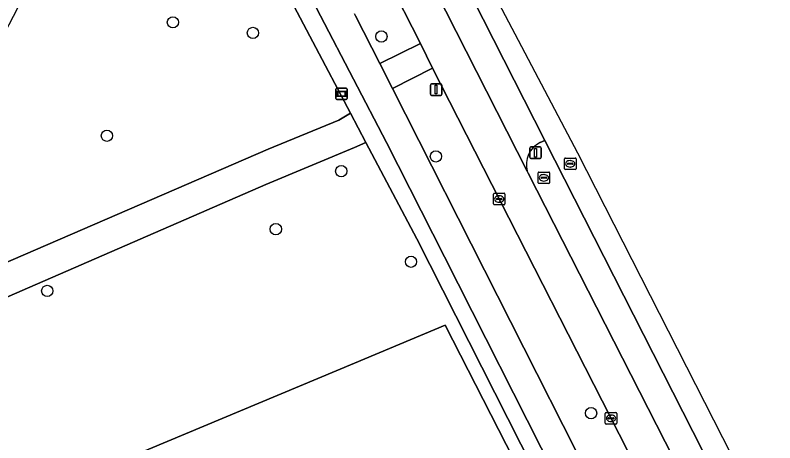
# Model space of a CAD drawing. Extents: x 162417 to 163722, y 384268 to 385417.
# Drawn here: x 163470.5 to 163536.5, y 385085.6 to 385122.8 of the extents above; entities that cross this region are included whole.
import ezdxf

# ---------------------------------------------------------------- set-up
doc = ezdxf.new("R2010")
doc.units = 0
for name, color, linetype in [('IMGEO_Berm_groen', 7, 'Continuous'), ('IMGEO_Boom', 7, 'Continuous'), ('IMGEO_Erf', 7, 'Continuous'), ('IMGEO_Fietspad_open', 7, 'Continuous'), ('IMGEO_Groenvoorziening', 7, 'Continuous'), ('IMGEO_Kolk', 7, 'Continuous'), ('IMGEO_Lichtmast', 7, 'Continuous'), ('IMGEO_Loofbos', 7, 'Continuous'), ('IMGEO_Rijbaan_lokaal_gesloten', 7, 'Continuous'), ('IMGEO_Rioolput', 7, 'Continuous'), ('IMGEO_Verkeersbordpaal', 7, 'Continuous'), ('IMGEO_Voetpad_halfverhard', 7, 'Continuous'), ('IMGEO_Voetpad_open', 7, 'Continuous'), ('IMGEO_Wegwijzer', 7, 'Continuous')]:
    doc.layers.add(name, color=color, linetype=linetype)

msp = doc.modelspace()

# ---------------------------------------------------------------- linework, layer by layer
at = {"layer": 'IMGEO_Berm_groen'}
for points in [[(163500, 385122.897), (163500.095, 385122.705), (163502.2, 385118.57), (163505.717, 385120.314), (163500, 385131.58), (163499.507, 385132.551)], [(163506.761, 385118.162), (163503.289, 385116.398), (163530.645, 385062.397)], [(163532.363, 385068.727), (163529.802, 385073.345), (163529.538, 385073.829), (163527.411, 385077.727), (163506.761, 385118.162)], [(163514.998, 385109.228), (163515.061, 385109.044), (163529.186, 385081.36), (163532.346, 385075.361), (163534.501, 385076.568), (163516.524, 385111.893)], [(163516.524, 385111.893), (163516.122, 385111.709)]]:
    msp.add_lwpolyline(points, dxfattribs=at)
msp.add_arc((163517.014, 385109.81), 2.099, 115.1658, 196.08905, dxfattribs=at)
at = {"layer": 'IMGEO_Boom'}
for centre in [(163484.229, 385122.147), (163491.173, 385121.231), (163502.334, 385120.916), (163478.499, 385112.298), (163507.058, 385110.506), (163498.844, 385109.225), (163493.163, 385104.189), (163504.9, 385101.362), (163473.316, 385098.832), (163520.534, 385088.219)]:
    msp.add_circle(centre, 0.489, dxfattribs=at)
at = {"layer": 'IMGEO_Erf'}
msp.add_lwpolyline([(163526.981, 385058.237), (163524.402, 385063.53), (163507.868, 385095.856), (163500, 385092.556), (163419.878, 385059.084), (163371.144, 385038.583), (163343.981, 385026.826), (163354.406, 385000), (163357.745, 384991.405), (163359.186, 384987.697), (163387.545, 384999.704), (163388.243, 385000), (163425.932, 385015.904), (163500, 385046.827), (163524.917, 385057.312)], close=True, dxfattribs=at)
at = {"layer": 'IMGEO_Fietspad_open'}
for points in [[(163431.787, 385208.07), (163431.922, 385207.954), (163432.159, 385207.714), (163433.841, 385205.808), (163444.2, 385193.223), (163470.237, 385163.265), (163478.767, 385152.569), (163484.279, 385144.583), (163488.178, 385138.38), (163494.183, 385128.236), (163502.766, 385111.711), (163507.809, 385101.794), (163517.384, 385082.877), (163528.502, 385060.963)], [(163503.289, 385116.398), (163502.2, 385118.57), (163500.095, 385122.705), (163500, 385122.897)], [(163530.645, 385062.397), (163503.289, 385116.398)]]:
    msp.add_lwpolyline(points, dxfattribs=at)
msp.add_lwpolyline([(163505.717, 385120.314), (163502.2, 385118.57), (163503.289, 385116.398), (163506.761, 385118.162)], close=True, dxfattribs=at)
at = {"layer": 'IMGEO_Groenvoorziening'}
msp.add_lwpolyline([(163481.985, 385145.032), (163456.158, 385095.426), (163492.495, 385111.122), (163498.641, 385113.666), (163499.639, 385114.264), (163493.1, 385126.664), (163487.908, 385135.462), (163484.964, 385140.392)], close=True, dxfattribs=at)
at = {"layer": 'IMGEO_Kolk'}
for p, q in [((163512.133, 385107.302), (163512.985, 385107.302)), ((163512.058, 385106.376), (163512.058, 385107.228)), ((163512.317, 385106.796), (163512.317, 385106.808)), ((163512.755, 385106.759), (163512.357, 385106.759)), ((163512.36, 385106.845), (163512.758, 385106.845)), ((163512.546, 385107.082), (163512.571, 385107.082)), ((163512.801, 385106.808), (163512.801, 385106.796)), ((163513.059, 385107.228), (163513.059, 385106.376)), ((163512.985, 385106.302), (163512.133, 385106.302)), ((163512.569, 385106.522), (163512.544, 385106.522)), ((163521.767, 385087.346), (163521.767, 385088.198)), ((163521.842, 385088.272), (163522.694, 385088.272)), ((163522.768, 385088.198), (163522.768, 385087.346)), ((163522.026, 385087.766), (163522.026, 385087.778)), ((163522.464, 385087.729), (163522.066, 385087.729)), ((163522.069, 385087.815), (163522.467, 385087.815)), ((163522.278, 385087.492), (163522.253, 385087.492)), ((163522.255, 385088.052), (163522.28, 385088.052)), ((163522.51, 385087.778), (163522.51, 385087.766)), ((163522.694, 385087.272), (163521.842, 385087.272))]:
    msp.add_line(p, q, dxfattribs=at)
for points in [[(163512.133, 385107.302), (163512.985, 385107.302)], [(163512.058, 385106.376), (163512.058, 385107.228)], [(163513.059, 385107.228), (163513.059, 385106.376)], [(163512.985, 385106.302), (163512.133, 385106.302)], [(163521.767, 385087.346), (163521.767, 385088.198)], [(163521.842, 385088.272), (163522.694, 385088.272)], [(163522.768, 385088.198), (163522.768, 385087.346)], [(163522.694, 385087.272), (163521.842, 385087.272)]]:
    msp.add_lwpolyline(points, dxfattribs=at)
for centre, radius, start, end in [((163512.135, 385107.226), 0.0765, 91.55205, 178.44795), ((163512.135, 385107.226), 0.0765, 91.55205, 178.44795), ((163512.983, 385107.226), 0.0765, 1.55205, 88.44795), ((163512.983, 385107.226), 0.0765, 1.55205, 88.44795), ((163512.357, 385106.805), 0.0403, 85.87752, 175.75265), ((163512.354, 385106.795), 0.0366, 178.93798, 274.71019), ((163512.758, 385106.802), 0.043, 264.86636, 352.45326), ((163512.762, 385106.807), 0.0386, 1.73085, 96.63898), ((163512.135, 385106.378), 0.0765, 181.55205, 268.44795), ((163512.135, 385106.378), 0.0765, 181.55205, 268.44795), ((163512.983, 385106.378), 0.0765, 271.55205, 358.44795), ((163512.983, 385106.378), 0.0765, 271.55205, 358.44795), ((163521.844, 385088.196), 0.0765, 91.55205, 178.44795), ((163521.844, 385088.196), 0.0765, 91.55205, 178.44795), ((163522.692, 385088.196), 0.0765, 1.55205, 88.44795), ((163522.692, 385088.196), 0.0765, 1.55205, 88.44795), ((163522.066, 385087.775), 0.0403, 85.87752, 175.75265), ((163522.063, 385087.765), 0.0366, 178.93798, 274.71019), ((163522.467, 385087.772), 0.043, 264.86636, 352.45326), ((163522.471, 385087.777), 0.0386, 1.73085, 96.63898), ((163521.844, 385087.348), 0.0765, 181.55205, 268.44795), ((163521.844, 385087.348), 0.0765, 181.55205, 268.44795), ((163522.692, 385087.348), 0.0765, 271.55205, 358.44795), ((163522.692, 385087.348), 0.0765, 271.55205, 358.44795)]:
    msp.add_arc(centre, radius, start, end, dxfattribs=at)
for centre, major_axis, ratio, start_param, end_param in [((163512.545, 385106.802), (-0.387, 0.002), 0.722429, 4.712389, 7.853982), ((163512.57, 385106.802), (-0.39, 0.002), 0.717154, 1.570796, 4.712389), ((163522.254, 385087.772), (-0.387, 0.002), 0.722429, 4.712389, 7.853982), ((163522.279, 385087.772), (-0.39, 0.002), 0.717154, 1.570796, 4.712389)]:
    msp.add_ellipse(centre, major_axis=major_axis, ratio=ratio, start_param=start_param, end_param=end_param, dxfattribs=at)
at = {"layer": 'IMGEO_Lichtmast'}
for p, q in [((163506.587, 385115.903), (163506.587, 385116.703)), ((163506.587, 385116.703), (163506.587, 385115.903)), ((163506.687, 385116.803), (163507.477, 385116.803)), ((163507.477, 385116.803), (163506.687, 385116.803)), ((163507.577, 385116.703), (163507.577, 385115.903)), ((163507.577, 385115.903), (163507.577, 385116.703)), ((163507.477, 385115.803), (163506.687, 385115.803)), ((163506.687, 385115.803), (163507.477, 385115.803))]:
    msp.add_line(p, q, dxfattribs=at)
msp.add_lwpolyline([(163507.007, 385116.678), (163507.157, 385116.678), (163507.157, 385115.928), (163507.007, 385115.928), (163507.007, 385116.678)], dxfattribs=at)
for centre, start, end in [((163506.687, 385116.703), 90, 180), ((163506.687, 385116.703), 90, 180), ((163507.477, 385116.703), 0, 90), ((163507.477, 385116.703), 360, 90), ((163506.687, 385115.903), 180, 270), ((163506.687, 385115.903), 180, 270), ((163507.477, 385115.903), 270, 0), ((163507.477, 385115.903), 270, 0)]:
    msp.add_arc(centre, 0.1, start, end, dxfattribs=at)
at = {"layer": 'IMGEO_Loofbos'}
for points in [[(163528.022, 385058.738), (163505.392, 385103.355), (163500.985, 385111.712), (163500, 385111.293), (163492.294, 385108.073), (163460.206, 385094.129), (163435.738, 385083.799)], [(163419.878, 385059.084), (163500, 385092.556), (163507.868, 385095.856), (163524.402, 385063.53)]]:
    msp.add_lwpolyline(points, dxfattribs=at)
at = {"layer": 'IMGEO_Rijbaan_lokaal_gesloten'}
for points in [[(163536.486, 385077.671), (163534.339, 385081.415), (163519.374, 385110.786), (163512.81, 385123.275), (163494.611, 385157.902), (163479.646, 385180.452), (163468.119, 385195.386), (163456.185, 385208.65), (163452.723, 385211.915), (163451.49, 385210.609)], [(163499.507, 385132.551), (163500, 385131.58), (163505.717, 385120.314), (163506.761, 385118.162), (163527.411, 385077.727), (163529.538, 385073.829), (163532.346, 385075.361), (163529.186, 385081.36), (163515.061, 385109.044), (163514.998, 385109.228), (163503.532, 385131.808), (163500, 385138.695), (163494.974, 385148.029)], [(163500, 385144.229), (163502.405, 385139.659), (163506.7, 385131.213), (163516.524, 385111.893), (163534.501, 385076.568), (163536.486, 385077.671)]]:
    msp.add_lwpolyline(points, dxfattribs=at)
at = {"layer": 'IMGEO_Rioolput'}
for p, q in [((163518.225, 385109.441), (163518.225, 385110.293)), ((163518.3, 385110.367), (163519.152, 385110.367)), ((163518.527, 385109.91), (163518.925, 385109.91)), ((163518.713, 385110.147), (163518.738, 385110.147)), ((163519.226, 385110.293), (163519.226, 385109.441)), ((163519.152, 385109.367), (163518.3, 385109.367)), ((163518.484, 385109.861), (163518.484, 385109.873)), ((163518.922, 385109.824), (163518.524, 385109.824)), ((163518.736, 385109.587), (163518.711, 385109.587)), ((163518.968, 385109.873), (163518.968, 385109.861)), ((163515.935, 385108.225), (163515.935, 385109.077)), ((163516.01, 385109.151), (163516.862, 385109.151)), ((163516.194, 385108.645), (163516.194, 385108.657)), ((163516.632, 385108.608), (163516.234, 385108.608)), ((163516.237, 385108.694), (163516.635, 385108.694)), ((163516.423, 385108.931), (163516.448, 385108.931)), ((163516.678, 385108.657), (163516.678, 385108.645)), ((163516.936, 385109.077), (163516.936, 385108.225)), ((163516.862, 385108.151), (163516.01, 385108.151)), ((163516.446, 385108.371), (163516.421, 385108.371))]:
    msp.add_line(p, q, dxfattribs=at)
for points in [[(163518.225, 385109.441), (163518.225, 385110.293)], [(163518.3, 385110.367), (163519.152, 385110.367)], [(163519.226, 385110.293), (163519.226, 385109.441)], [(163519.152, 385109.367), (163518.3, 385109.367)], [(163515.935, 385108.225), (163515.935, 385109.077)], [(163516.01, 385109.151), (163516.862, 385109.151)], [(163516.936, 385109.077), (163516.936, 385108.225)], [(163516.862, 385108.151), (163516.01, 385108.151)]]:
    msp.add_lwpolyline(points, dxfattribs=at)
for centre, radius, start, end in [((163518.302, 385110.291), 0.0765, 91.55205, 178.44795), ((163518.302, 385110.291), 0.0765, 91.55205, 178.44795), ((163518.524, 385109.87), 0.0403, 85.87752, 175.75265), ((163518.929, 385109.872), 0.0386, 1.73085, 96.63898), ((163519.15, 385110.291), 0.0765, 1.55205, 88.44795), ((163519.15, 385110.291), 0.0765, 1.55205, 88.44795), ((163518.302, 385109.443), 0.0765, 181.55205, 268.44795), ((163518.302, 385109.443), 0.0765, 181.55205, 268.44795), ((163518.521, 385109.86), 0.0366, 178.93798, 274.71019), ((163518.925, 385109.867), 0.043, 264.86636, 352.45326), ((163519.15, 385109.443), 0.0765, 271.55205, 358.44795), ((163519.15, 385109.443), 0.0765, 271.55205, 358.44795), ((163516.012, 385109.075), 0.0765, 91.55205, 178.44795), ((163516.012, 385109.075), 0.0765, 91.55205, 178.44795), ((163516.234, 385108.654), 0.0403, 85.87752, 175.75265), ((163516.231, 385108.644), 0.0366, 178.93798, 274.71019), ((163516.635, 385108.651), 0.043, 264.86636, 352.45326), ((163516.639, 385108.656), 0.0386, 1.73085, 96.63898), ((163516.86, 385109.075), 0.0765, 1.55205, 88.44795), ((163516.86, 385109.075), 0.0765, 1.55205, 88.44795), ((163516.012, 385108.227), 0.0765, 181.55205, 268.44795), ((163516.012, 385108.227), 0.0765, 181.55205, 268.44795), ((163516.86, 385108.227), 0.0765, 271.55205, 358.44795), ((163516.86, 385108.227), 0.0765, 271.55205, 358.44795)]:
    msp.add_arc(centre, radius, start, end, dxfattribs=at)
for centre, major_axis, ratio, start_param, end_param in [((163518.712, 385109.867), (-0.387, 0.002), 0.722429, 4.712389, 7.853982), ((163518.737, 385109.867), (-0.39, 0.002), 0.717154, 1.570796, 4.712389), ((163516.422, 385108.651), (-0.387, 0.002), 0.722429, 4.712389, 7.853982), ((163516.447, 385108.651), (-0.39, 0.002), 0.717154, 1.570796, 4.712389)]:
    msp.add_ellipse(centre, major_axis=major_axis, ratio=ratio, start_param=start_param, end_param=end_param, dxfattribs=at)
at = {"layer": 'IMGEO_Verkeersbordpaal'}
for p, q in [((163515.212, 385110.428), (163515.212, 385111.228)), ((163515.212, 385111.228), (163515.212, 385110.428)), ((163515.312, 385111.328), (163516.102, 385111.328)), ((163516.102, 385111.328), (163515.312, 385111.328)), ((163516.202, 385111.228), (163516.202, 385110.428)), ((163516.202, 385110.428), (163516.202, 385111.228)), ((163516.102, 385110.328), (163515.312, 385110.328)), ((163515.312, 385110.328), (163516.102, 385110.328))]:
    msp.add_line(p, q, dxfattribs=at)
msp.add_lwpolyline([(163515.632, 385111.203), (163515.782, 385111.203), (163515.782, 385110.453), (163515.632, 385110.453), (163515.632, 385111.203)], dxfattribs=at)
for centre, start, end in [((163515.312, 385111.228), 90, 180), ((163515.312, 385111.228), 90, 180), ((163516.102, 385111.228), 0, 90), ((163516.102, 385111.228), 360, 90), ((163515.312, 385110.428), 180, 270), ((163515.312, 385110.428), 180, 270), ((163516.102, 385110.428), 270, 0), ((163516.102, 385110.428), 270, 0)]:
    msp.add_arc(centre, 0.1, start, end, dxfattribs=at)
at = {"layer": 'IMGEO_Voetpad_halfverhard'}
msp.add_lwpolyline([(163369.084, 385058.609), (163384.948, 385064.683), (163412.002, 385074.664), (163435.738, 385083.799), (163460.206, 385094.129), (163492.294, 385108.073), (163500, 385111.293), (163500.985, 385111.712), (163499.639, 385114.264), (163498.641, 385113.666), (163492.495, 385111.122), (163456.158, 385095.426), (163444.192, 385090.257), (163428.256, 385083.644), (163414.218, 385078.468), (163411.269, 385077.22), (163320.189, 385043.176), (163319.914, 385043.073), (163321.067, 385040.629), (163321.352, 385040.764), (163325.132, 385042.177)], close=True, dxfattribs=at)
at = {"layer": 'IMGEO_Voetpad_open'}
for points in [[(163429.91, 385208.144), (163429.648, 385207.914), (163431.516, 385205.744), (163469.791, 385161.005), (163471.459, 385158.99), (163474.918, 385154.813), (163478.195, 385150.521), (163480.053, 385147.889), (163481.985, 385145.032), (163484.964, 385140.392), (163487.908, 385135.462), (163493.1, 385126.664), (163499.639, 385114.264), (163500.985, 385111.712), (163505.392, 385103.355), (163528.022, 385058.738)], [(163528.502, 385060.963), (163517.384, 385082.877), (163507.809, 385101.794), (163502.766, 385111.711), (163494.183, 385128.236), (163488.178, 385138.38), (163484.279, 385144.583), (163478.767, 385152.569), (163470.237, 385163.265), (163444.2, 385193.223), (163433.841, 385205.808), (163432.159, 385207.714), (163431.922, 385207.954), (163431.787, 385208.07)], [(163503.532, 385131.808), (163514.998, 385109.228)], [(163516.122, 385111.709), (163516.524, 385111.893), (163506.7, 385131.213), (163506.277, 385131.007)]]:
    msp.add_lwpolyline(points, dxfattribs=at)
msp.add_arc((163517.014, 385109.81), 2.099, 115.1658, 196.08905, dxfattribs=at)
at = {"layer": 'IMGEO_Wegwijzer'}
for p, q in [((163498.374, 385115.536), (163498.374, 385116.336)), ((163498.374, 385116.336), (163498.374, 385115.536)), ((163498.474, 385116.436), (163499.264, 385116.436)), ((163499.264, 385116.436), (163498.474, 385116.436)), ((163499.364, 385116.336), (163499.364, 385115.536)), ((163499.364, 385115.536), (163499.364, 385116.336)), ((163499.264, 385115.436), (163498.474, 385115.436)), ((163498.474, 385115.436), (163499.264, 385115.436))]:
    msp.add_line(p, q, dxfattribs=at)
for points in [[(163498.475, 385116.168), (163499.263, 385116.168), (163499.263, 385115.704), (163498.475, 385115.704), (163498.475, 385116.168)], [(163498.54, 385116.103), (163498.54, 385115.769), (163499.198, 385115.769), (163499.198, 385116.103), (163498.54, 385116.103)]]:
    msp.add_lwpolyline(points, dxfattribs=at)
for centre, start, end in [((163498.474, 385116.336), 90, 180), ((163498.474, 385116.336), 90, 180), ((163499.264, 385116.336), 0, 90), ((163499.264, 385116.336), 360, 90), ((163498.474, 385115.536), 180, 270), ((163498.474, 385115.536), 180, 270), ((163499.264, 385115.536), 270, 0), ((163499.264, 385115.536), 270, 0)]:
    msp.add_arc(centre, 0.1, start, end, dxfattribs=at)

doc.saveas('drawing.dxf')
